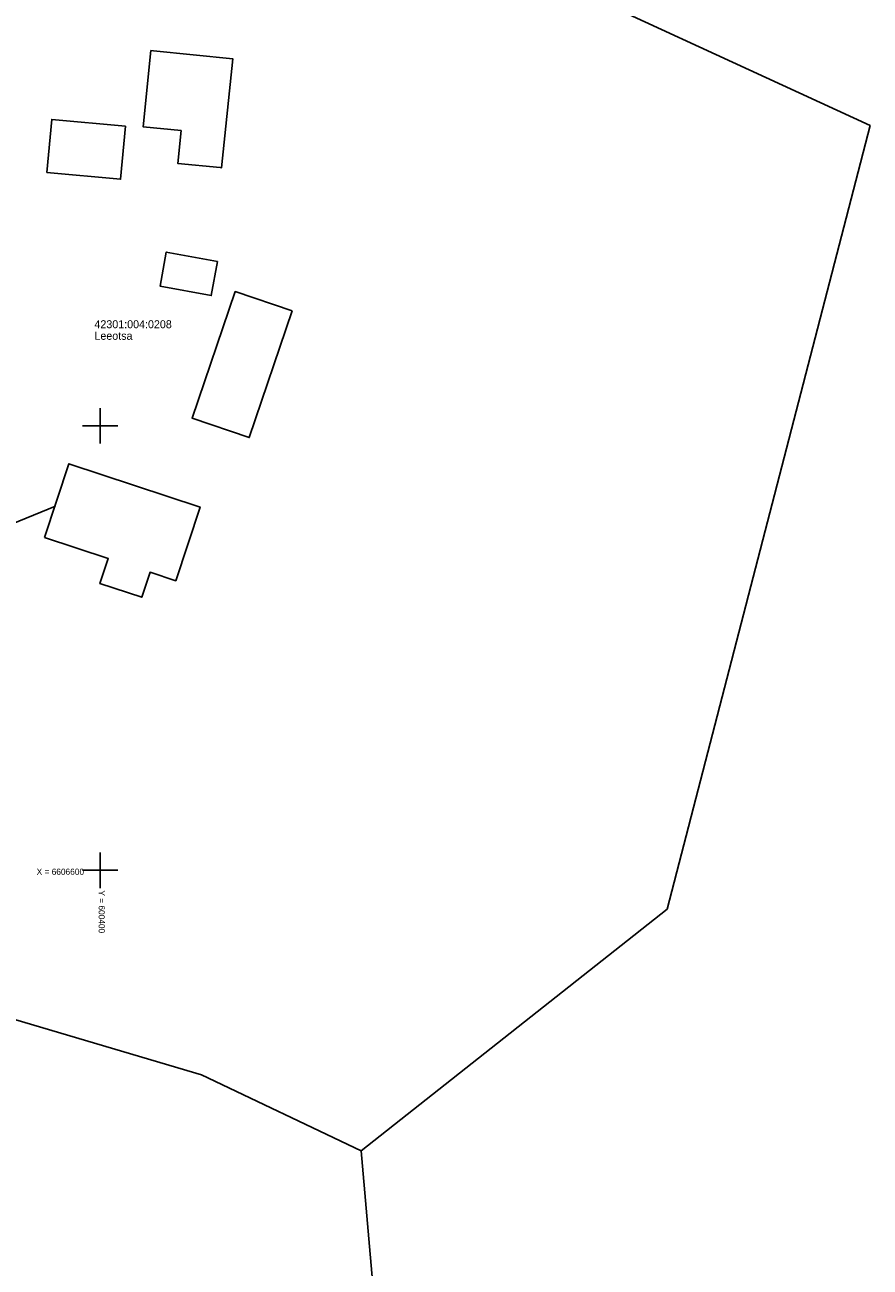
# Model space of a CAD drawing. Extents: x 597961 to 601397, y 6602961 to 6613501.
# Drawn here: x 600391.5 to 600486.6, y 6606555.4 to 6606695.1 of the extents above; entities that cross this region are included whole.
import ezdxf

# ---------------------------------------------------------------- set-up
doc = ezdxf.new("R2010")
doc.units = 0
for name, color, linetype in [('Hoone Elu- või ühiskondlik hoone', 7, 'Continuous'), ('Hoone Kõrval- või tootmishoone', 7, 'Continuous'), ('MPKAABEL', 7, 'Continuous'), ('PIIR', 7, 'Continuous'), ('VORK', 7, 'Continuous')]:
    doc.layers.add(name, color=color, linetype=linetype)

msp = doc.modelspace()

# ---------------------------------------------------------------- linework, layer by layer
at = {"layer": 'Hoone Elu- või ühiskondlik hoone'}
for points in [[(600421.6, 6606662.92), (600416.76, 6606648.68), (600410.34, 6606650.86), (600415.19, 6606665.1)], [(600393.74, 6606637.45), (600396.47, 6606645.74), (600411.24, 6606640.86), (600408.5, 6606632.58), (600405.61, 6606633.53), (600404.68, 6606630.71), (600399.97, 6606632.26), (600400.91, 6606635.09)]]:
    msp.add_lwpolyline(points, close=True, dxfattribs=at)
at = {"layer": 'Hoone Kõrval- või tootmishoone'}
for points in [[(600405.71, 6606692.22), (600405.98, 6606692.19), (600414.93, 6606691.28), (600413.65, 6606679.03), (600413.48, 6606679.05), (600408.74, 6606679.51), (600409.1, 6606683.22), (600404.82, 6606683.64)], [(600393.99, 6606678.51), (600394.55, 6606684.47), (600402.84, 6606683.7), (600402.29, 6606677.74)], [(600413.2, 6606668.47), (600412.49, 6606664.66), (600406.73, 6606665.73), (600407.43, 6606669.54)]]:
    msp.add_lwpolyline(points, close=True, dxfattribs=at)
at = {"layer": 'MPKAABEL'}
msp.add_line((600385.46, 6606637.09), (600394.96, 6606640.95), dxfattribs=at)
at = {"layer": 'PIIR'}
for points in [[(600352.91, 6606746.93), (600458.83, 6606767.72), (600467.51, 6606767.61), (600433.89, 6606706.74), (600443.92, 6606703.49), (600486.61, 6606683.77), (600463.78, 6606595.64), (600429.36, 6606568.46), (600411.41, 6606576.99), (600383.37, 6606585.28), (600375.77, 6606627.89), (600368.07, 6606675.65), (600356.84, 6606728.17)], [(600380.98, 6606499.81), (600384.29, 6606508.64), (600387.57, 6606519.71), (600389.62, 6606530.95), (600390.17, 6606539.27), (600389.34, 6606549.3), (600383.37, 6606585.28), (600411.41, 6606576.99), (600429.36, 6606568.46), (600438.95, 6606458.31), (600429.38, 6606444.43), (600378.87, 6606496.19)]]:
    msp.add_lwpolyline(points, close=True, dxfattribs=at)
at = {"layer": 'VORK'}
for p, q in [((600400, 6606652), (600400, 6606648)), ((600398, 6606650), (600402, 6606650)), ((600400, 6606602), (600400, 6606598)), ((600398, 6606600), (600402, 6606600))]:
    msp.add_line(p, q, dxfattribs=at)

# ---------------------------------------------------------------- texts
at = {"layer": 'PIIR'}
for s, p in [('42301:004:0208', (600399.35, 6606660.98)), ('Leeotsa', (600399.35, 6606659.68))]:
    msp.add_text(s, height=0.9, dxfattribs=at).set_placement(p)
at = {"layer": 'VORK'}
msp.add_text('X = 6606600', height=0.7, dxfattribs=at).set_placement((600392.85, 6606599.49))
msp.add_text('Y = 600400 ', height=0.7, rotation=270, dxfattribs=at).set_placement((600399.82, 6606597.74))

doc.saveas('drawing.dxf')
